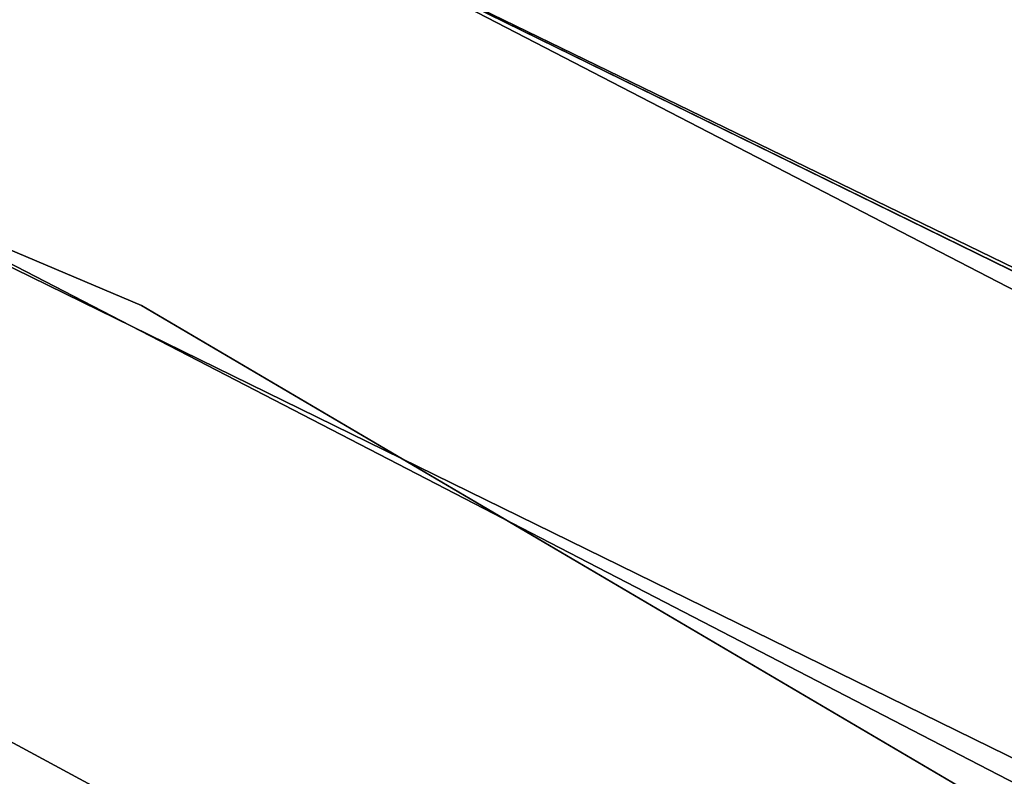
# Model space of a CAD drawing. Extents: x -91 to 91, y -91 to 262.
# Tile 412 of 480: x 27.43 to 30.8, y 53.73 to 56.31. Entities that reach past the tile are written whole.
import ezdxf

# ---------------------------------------------------------------- set-up
doc = ezdxf.new("R2010")
doc.units = 0
doc.header["$LTSCALE"] = 25.4
doc.layers.get('0').update_dxf_attribs({"linetype": 'CONTINUOUS'})

# ---------------------------------------------------------------- blocks, each defined once
blk = doc.blocks.new('ETE0_STL_1')
at = {"color": 0}
for p, q in [((31.4471, 55.1664, 158.5), (23.9774, 58.7991, 158.5)), ((23.9774, 58.7991, 159.5), (31.4471, 55.1664, 159.5)), ((31.4471, 55.1664, 158.5), (23.9774, 58.7991, 158.5)), ((23.9774, 58.7991, 159.5), (31.4471, 55.1664, 159.5)), ((24.1565, 58.7257, 159.5), (31.6151, 55.0703, 159.5)), ((31.6151, 55.0703, 169), (24.1565, 58.7257, 169)), ((24.1565, 58.7257, 159.5), (31.6151, 55.0703, 159.5)), ((31.6151, 55.0703, 169), (24.1565, 58.7257, 169)), ((27.8505, 55.3367, 327.5076), (20.3893, 58.4985, 327.5076)), ((20.3893, 58.4985, 328.5076), (27.8505, 55.3367, 328.5076)), ((27.8505, 55.3367, 327.5076), (20.3893, 58.4985, 327.5076)), ((20.3893, 58.4985, 328.5076), (27.8505, 55.3367, 328.5076)), ((32.8159, 54.3633, 330.5076), (25.4393, 58.1815, 330.5076)), ((25.4393, 58.1815, 321.0076), (32.8159, 54.3633, 321.0076)), ((32.8159, 54.3633, 330.5076), (25.4393, 58.1815, 330.5076)), ((25.4393, 58.1815, 321.0076), (32.8159, 54.3633, 321.0076)), ((30.8683, 53.7694, 159.5), (23.5859, 57.3385, 159.5)), ((23.5859, 57.3385, 169), (30.8683, 53.7694, 169)), ((23.5859, 57.3385, 169), (30.8683, 53.7694, 169)), ((30.8683, 53.7694, 159.5), (23.5859, 57.3385, 159.5)), ((24.8384, 56.8072, 330.5076), (32.0407, 53.0791, 330.5076)), ((32.0407, 53.0791, 321.0076), (24.8384, 56.8072, 321.0076)), ((32.0407, 53.0791, 321.0076), (24.8384, 56.8072, 321.0076)), ((24.8384, 56.8072, 330.5076), (32.0407, 53.0791, 330.5076)), ((34.8351, 51.2281, 327.5076), (27.8505, 55.3367, 327.5076)), ((27.8505, 55.3367, 327.5076), (27.8505, 55.3367, 328.5076)), ((27.8505, 55.3367, 328.5076), (34.8351, 51.2281, 328.5076)), ((27.8505, 55.3367, 327.5076), (27.8505, 55.3367, 328.5076)), ((34.8351, 51.2281, 327.5076), (27.8505, 55.3367, 327.5076)), ((27.8505, 55.3367, 328.5076), (34.8351, 51.2281, 328.5076)), ((26.1289, 54.5294, 164.5076), (31.079, 51.8678, 164.5076)), ((31.079, 51.8678, 162.5076), (26.1289, 54.5294, 162.5076)), ((31.079, 51.8678, 162.5076), (26.1289, 54.5294, 162.5076)), ((26.1289, 54.5294, 164.5076), (31.079, 51.8678, 164.5076))]:
    blk.add_line(p, q, dxfattribs=at)

msp = doc.modelspace()

# ---------------------------------------------------------------- block references
at = {"color": 253}
msp.add_blockref('ETE0_STL_1', (0, 0), dxfattribs=at)

doc.saveas('drawing.dxf')
